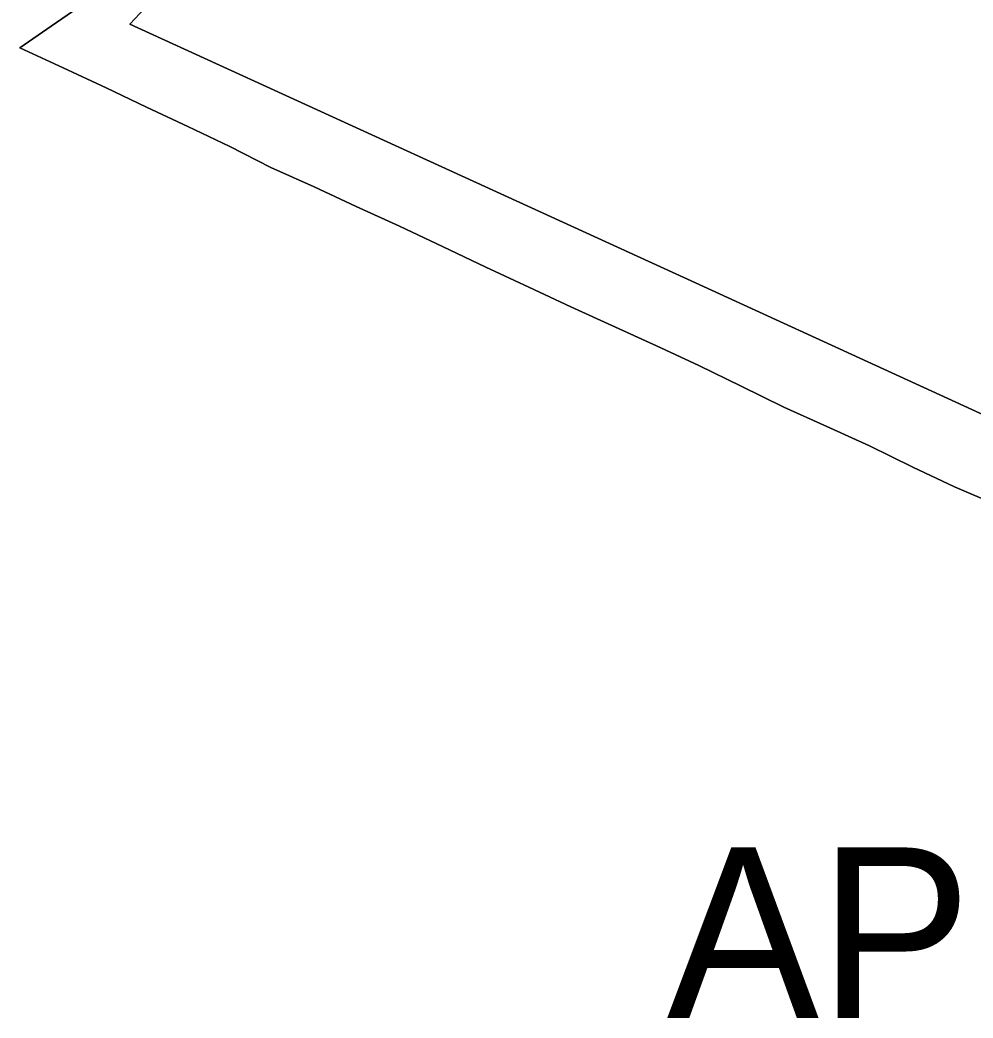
# Model space of a CAD drawing. Extents: x -555509 to -553005, y -1186756 to -1182560.
# Drawn here: x -554494.5 to -554416.4, y -1185569.1 to -1185487.3 of the extents above; entities that cross this region are included whole.
import ezdxf

# ---------------------------------------------------------------- set-up
doc = ezdxf.new("R2010")
doc.units = 0
for name, color, linetype in [('Level 26', 7, 'Continuous'), ('Level 59', 7, 'Continuous'), ('OBRYS_PLOCH', 7, 'Continuous'), ('stav_AP', 7, 'Continuous'), ('stav_ZZ', 7, 'Continuous')]:
    doc.layers.add(name, color=color, linetype=linetype)

msp = doc.modelspace()

# ---------------------------------------------------------------- linework, layer by layer
at = {"layer": 'Level 26'}
for p, q in [((-554487.57, -1185484.74), (-554491.94, -1185487.76)), ((-554485.5, -1185487.61), (-554482.59, -1185484.48)), ((-554491.94, -1185487.76), (-554494.5, -1185489.55)), ((-554439.12, -1185508.82), (-554485.5, -1185487.61)), ((-554494.5, -1185489.55), (-554490.96, -1185491.19)), ((-554490.96, -1185491.19), (-554487.42, -1185492.83)), ((-554487.42, -1185492.83), (-554484.13, -1185494.41)), ((-554484.13, -1185494.41), (-554480.73, -1185496)), ((-554480.73, -1185496), (-554477.29, -1185497.64)), ((-554477.29, -1185497.64), (-554473.93, -1185499.36)), ((-554473.93, -1185499.36), (-554470.39, -1185500.93)), ((-554470.39, -1185500.93), (-554466.95, -1185502.56)), ((-554466.95, -1185502.56), (-554463.38, -1185504.16)), ((-554463.38, -1185504.16), (-554459.86, -1185505.84)), ((-554459.86, -1185505.84), (-554456.32, -1185507.52)), ((-554456.32, -1185507.52), (-554452.79, -1185509.18)), ((-554452.79, -1185509.18), (-554449.34, -1185510.8)), ((-554382.07, -1185534.97), (-554439.12, -1185508.82)), ((-554449.34, -1185510.8), (-554442.32, -1185513.98)), ((-554442.32, -1185513.98), (-554438.85, -1185515.59)), ((-554438.85, -1185515.59), (-554435.37, -1185517.3)), ((-554435.37, -1185517.3), (-554431.88, -1185519.01)), ((-554431.88, -1185519.01), (-554428.36, -1185520.6)), ((-554428.36, -1185520.6), (-554424.86, -1185522.18)), ((-554424.86, -1185522.18), (-554421.31, -1185523.93)), ((-554421.31, -1185523.93), (-554417.88, -1185525.56)), ((-554417.88, -1185525.56), (-554414.38, -1185527.07))]:
    msp.add_line(p, q, dxfattribs=at)
at = {"layer": 'OBRYS_PLOCH'}
for p, q in [((-554487.57, -1185484.74), (-554491.94, -1185487.76)), ((-554491.94, -1185487.76), (-554487.57, -1185484.74)), ((-554482.59, -1185484.48), (-554485.5, -1185487.61)), ((-554485.5, -1185487.61), (-554482.59, -1185484.48)), ((-554491.94, -1185487.76), (-554494.5, -1185489.55)), ((-554494.5, -1185489.55), (-554491.94, -1185487.76)), ((-554485.5, -1185487.61), (-554439.12, -1185508.82)), ((-554439.12, -1185508.82), (-554485.5, -1185487.61)), ((-554494.5, -1185489.55), (-554490.96, -1185491.19)), ((-554490.96, -1185491.19), (-554494.5, -1185489.55)), ((-554490.96, -1185491.19), (-554487.42, -1185492.83)), ((-554487.42, -1185492.83), (-554490.96, -1185491.19)), ((-554487.42, -1185492.83), (-554484.13, -1185494.41)), ((-554484.13, -1185494.41), (-554487.42, -1185492.83)), ((-554484.13, -1185494.41), (-554480.73, -1185496)), ((-554480.73, -1185496), (-554484.13, -1185494.41)), ((-554480.73, -1185496), (-554477.29, -1185497.64)), ((-554477.29, -1185497.64), (-554480.73, -1185496)), ((-554477.29, -1185497.64), (-554473.93, -1185499.36)), ((-554473.93, -1185499.36), (-554477.29, -1185497.64)), ((-554473.93, -1185499.36), (-554470.39, -1185500.93)), ((-554470.39, -1185500.93), (-554473.93, -1185499.36)), ((-554470.39, -1185500.93), (-554466.95, -1185502.56)), ((-554466.95, -1185502.56), (-554470.39, -1185500.93)), ((-554466.95, -1185502.56), (-554463.38, -1185504.16)), ((-554463.38, -1185504.16), (-554466.95, -1185502.56)), ((-554463.38, -1185504.16), (-554459.86, -1185505.84)), ((-554459.86, -1185505.84), (-554463.38, -1185504.16)), ((-554459.86, -1185505.84), (-554456.32, -1185507.52)), ((-554456.32, -1185507.52), (-554459.86, -1185505.84)), ((-554456.32, -1185507.52), (-554452.79, -1185509.18)), ((-554452.79, -1185509.18), (-554456.32, -1185507.52)), ((-554452.79, -1185509.18), (-554449.34, -1185510.8)), ((-554449.34, -1185510.8), (-554452.79, -1185509.18)), ((-554439.12, -1185508.82), (-554382.07, -1185534.97)), ((-554382.07, -1185534.97), (-554439.12, -1185508.82)), ((-554449.34, -1185510.8), (-554442.32, -1185513.98)), ((-554442.32, -1185513.98), (-554449.34, -1185510.8)), ((-554442.32, -1185513.98), (-554438.85, -1185515.59)), ((-554438.85, -1185515.59), (-554442.32, -1185513.98)), ((-554438.85, -1185515.59), (-554435.37, -1185517.3)), ((-554435.37, -1185517.3), (-554438.85, -1185515.59)), ((-554435.37, -1185517.3), (-554431.88, -1185519.01)), ((-554431.88, -1185519.01), (-554435.37, -1185517.3)), ((-554431.88, -1185519.01), (-554428.36, -1185520.6)), ((-554428.36, -1185520.6), (-554431.88, -1185519.01)), ((-554428.36, -1185520.6), (-554424.86, -1185522.18)), ((-554424.86, -1185522.18), (-554428.36, -1185520.6)), ((-554424.86, -1185522.18), (-554421.31, -1185523.93)), ((-554421.31, -1185523.93), (-554424.86, -1185522.18)), ((-554421.31, -1185523.93), (-554417.88, -1185525.56)), ((-554417.88, -1185525.56), (-554421.31, -1185523.93)), ((-554417.88, -1185525.56), (-554414.38, -1185527.07)), ((-554414.38, -1185527.07), (-554417.88, -1185525.56))]:
    msp.add_line(p, q, dxfattribs=at)
at = {"layer": 'stav_AP'}
for p, q in [((-554491.94, -1185487.76), (-554487.57, -1185484.74)), ((-554494.5, -1185489.55), (-554491.94, -1185487.76)), ((-554490.96, -1185491.19), (-554494.5, -1185489.55)), ((-554487.42, -1185492.83), (-554490.96, -1185491.19)), ((-554484.13, -1185494.41), (-554487.42, -1185492.83)), ((-554480.73, -1185496), (-554484.13, -1185494.41)), ((-554477.29, -1185497.64), (-554480.73, -1185496)), ((-554473.93, -1185499.36), (-554477.29, -1185497.64)), ((-554470.39, -1185500.93), (-554473.93, -1185499.36)), ((-554466.95, -1185502.56), (-554470.39, -1185500.93)), ((-554463.38, -1185504.16), (-554466.95, -1185502.56)), ((-554459.86, -1185505.84), (-554463.38, -1185504.16)), ((-554456.32, -1185507.52), (-554459.86, -1185505.84)), ((-554452.79, -1185509.18), (-554456.32, -1185507.52)), ((-554449.34, -1185510.8), (-554452.79, -1185509.18)), ((-554442.32, -1185513.98), (-554449.34, -1185510.8)), ((-554438.85, -1185515.59), (-554442.32, -1185513.98)), ((-554435.37, -1185517.3), (-554438.85, -1185515.59)), ((-554431.88, -1185519.01), (-554435.37, -1185517.3)), ((-554428.36, -1185520.6), (-554431.88, -1185519.01)), ((-554424.86, -1185522.18), (-554428.36, -1185520.6)), ((-554421.31, -1185523.93), (-554424.86, -1185522.18)), ((-554417.88, -1185525.56), (-554421.31, -1185523.93)), ((-554414.38, -1185527.07), (-554417.88, -1185525.56))]:
    msp.add_line(p, q, dxfattribs=at)
at = {"layer": 'stav_ZZ'}
for p, q in [((-554482.59, -1185484.48), (-554485.5, -1185487.61)), ((-554485.5, -1185487.61), (-554439.12, -1185508.82)), ((-554439.12, -1185508.82), (-554382.07, -1185534.97))]:
    msp.add_line(p, q, dxfattribs=at)

# ---------------------------------------------------------------- texts
at = {"layer": 'Level 59'}
msp.add_text('AP', height=14, dxfattribs=at).set_placement((-554441.476, -1185569.133))

doc.saveas('drawing.dxf')
